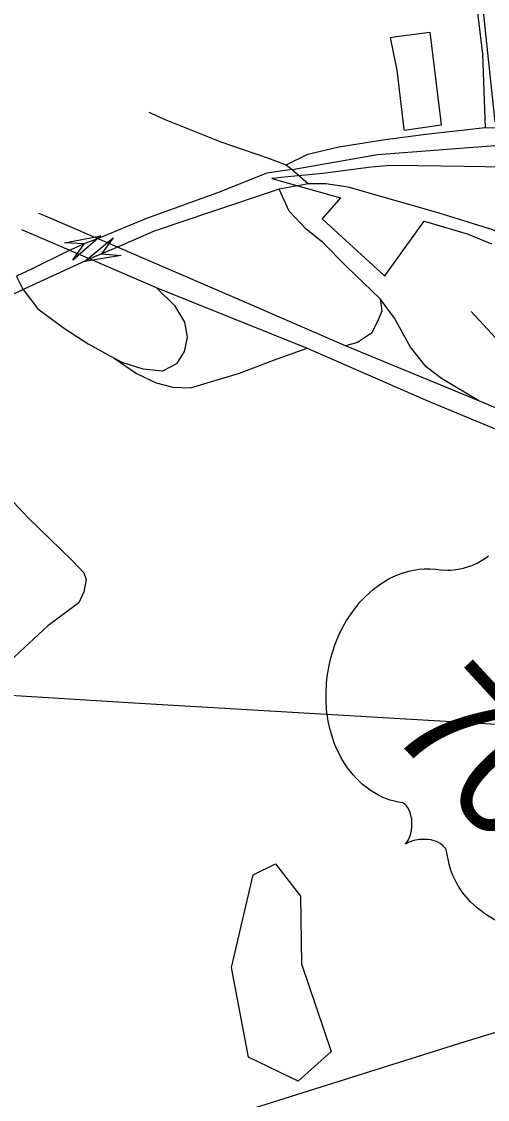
# Model space of a CAD drawing. Extents: x 1695041 to 1706254, y 786537 to 798223.
# Drawn here: x 1702751.9 to 1702804.7, y 797012.1 to 797134.4 of the extents above; entities that cross this region are included whole.
import ezdxf

# ---------------------------------------------------------------- set-up
doc = ezdxf.new("R2010")
doc.units = 0
for name, color, linetype in [('Default', 7, 'Continuous'), ('Old_Level_13', 7, 'Continuous'), ('Old_Level_27', 7, 'Continuous'), ('Old_Level_47', 7, 'Continuous')]:
    doc.layers.add(name, color=color, linetype=linetype)

msp = doc.modelspace()

# ---------------------------------------------------------------- linework, layer by layer
at = {"layer": 'Default'}
msp.add_line((1702802.84, 797101.51), (1702816.56, 797086.65), dxfattribs=at)
for points in [[(1702801.67, 797155.83), (1702802.11, 797148.77), (1702802.48, 797145.35), (1702803.3, 797137.64), (1702804.15, 797130.7), (1702804.45, 797122.37)], [(1702803.78, 797139.61), (1702804.52, 797132.61), (1702805.55, 797123.04)], [(1702803.78, 797139.61), (1702804.52, 797132.61), (1702805.55, 797123.04)], [(1702796.04, 797122.14), (1702795.29, 797122.03), (1702795.26, 797122.2), (1702794.45, 797128.88), (1702793.72, 797132.6), (1702794.14, 797132.66), (1702798.18, 797133.21), (1702799.36, 797123.31), (1702799.44, 797122.64), (1702796.04, 797122.14)], [(1702796.04, 797122.14), (1702795.29, 797122.03), (1702795.26, 797122.2), (1702794.45, 797128.88), (1702793.72, 797132.6), (1702794.14, 797132.66), (1702798.18, 797133.21), (1702799.36, 797123.31), (1702799.44, 797122.64), (1702796.04, 797122.14)], [(1702766.33, 797124.14), (1702768.23, 797123.26), (1702774.49, 797120.76), (1702779.77, 797118.96), (1702781.9, 797118.16)], [(1702781.9, 797118.16), (1702784.33, 797119.37), (1702787.85, 797120.18), (1702793.09, 797121.03), (1702797.73, 797121.62), (1702804.45, 797122.37)], [(1702804.45, 797122.37), (1702818.09, 797122.17), (1702826.52, 797121.65), (1702830.84, 797121.48)], [(1702806.66, 797117.89), (1702802.1, 797117.95), (1702796.76, 797118.03), (1702793.74, 797118.07), (1702791.5, 797117.9), (1702786.02, 797117.15), (1702781.26, 797116.7), (1702780.7, 797116.65), (1702780.24, 797116.6), (1702788.05, 797114.4), (1702785.98, 797112.01), (1702793.05, 797105.52), (1702793.19, 797105.72), (1702793.35, 797105.96), (1702797.52, 797111.77), (1702797.66, 797111.73), (1702800.35, 797110.94), (1702802.52, 797110.3), (1702805.15, 797109.19)], [(1702806.66, 797117.89), (1702802.1, 797117.95), (1702796.76, 797118.03), (1702793.74, 797118.07), (1702791.5, 797117.9), (1702786.02, 797117.15), (1702781.26, 797116.7), (1702780.7, 797116.65), (1702780.24, 797116.6), (1702788.05, 797114.4), (1702785.98, 797112.01), (1702793.05, 797105.52), (1702793.19, 797105.72), (1702793.35, 797105.96), (1702797.52, 797111.77), (1702797.66, 797111.73), (1702800.35, 797110.94), (1702802.52, 797110.3), (1702805.15, 797109.19)], [(1702781.9, 797118.16), (1702782.57, 797117.6)], [(1702782.57, 797117.6), (1702784.41, 797115.99)], [(1702781.08, 797115.38), (1702773.4, 797112.81), (1702766.93, 797110.64), (1702762.77, 797108.8)], [(1702784.41, 797115.99), (1702781.08, 797115.38)], [(1702824.11, 797105.72), (1702822.31, 797105.4), (1702819.62, 797105.29), (1702816.18, 797106.24), (1702809.21, 797109.16), (1702805.3, 797110.76), (1702799.21, 797112.66), (1702793.29, 797114.37), (1702788.9, 797115.63), (1702786.38, 797115.98), (1702784.41, 797115.99)], [(1702760.56, 797109.79), (1702758.99, 797109.17), (1702757.14, 797108.35)], [(1702762.77, 797108.8), (1702760.94, 797108.07), (1702759.62, 797107.48)], [(1702759.62, 797107.48), (1702752.07, 797104.01)], [(1702752.07, 797104.01), (1702746.19, 797101.17), (1702742.67, 797099.27), (1702737.89, 797095.05), (1702736.99, 797094.23)], [(1702736.99, 797094.23), (1702742.96, 797088.38), (1702752.69, 797078.07), (1702757.6, 797073.31), (1702758.93, 797071.86), (1702759.22, 797071.1), (1702758.95, 797069.71), (1702758.37, 797068.45), (1702754.88, 797065.85), (1702749.02, 797060.44), (1702747.95, 797059.03), (1702747.86, 797058.78)], [(1702805.58, 797032.48), (1702804.41, 797033.2), (1702804.01, 797033.49), (1702803.56, 797033.85), (1702803.16, 797034.21), (1702802.78, 797034.57), (1702802.31, 797035.09), (1702801.88, 797035.63), (1702801.5, 797036.18), (1702801.14, 797036.78), (1702800.81, 797037.45), (1702800.56, 797038.1), (1702800.35, 797038.81), (1702800.11, 797040.1), (1702800.02, 797040.45), (1702799.93, 797040.61), (1702799.65, 797040.94), (1702799.32, 797041.18), (1702798.92, 797041.38), (1702798.65, 797041.47), (1702798.26, 797041.57), (1702797.94, 797041.62), (1702797.52, 797041.64), (1702797.2, 797041.63), (1702796.95, 797041.62), (1702796.37, 797041.52), (1702796.12, 797041.44), (1702795.82, 797041.32), (1702795.42, 797041.1), (1702795.74, 797041.58), (1702795.9, 797041.95), (1702796.01, 797042.31), (1702796.08, 797042.65), (1702796.13, 797043.12), (1702796.14, 797043.51), (1702796.11, 797043.95), (1702796.03, 797044.36), (1702795.94, 797044.68), (1702795.84, 797044.94), (1702795.67, 797045.23), (1702795.51, 797045.44), (1702795.36, 797045.6), (1702795.11, 797045.77), (1702794.61, 797045.87), (1702794.16, 797045.97), (1702793.68, 797046.1), (1702793.15, 797046.29), (1702792.78, 797046.44), (1702792.36, 797046.65), (1702791.89, 797046.91), (1702791.41, 797047.22), (1702790.94, 797047.56), (1702790.54, 797047.87), (1702790.14, 797048.23), (1702789.8, 797048.58), (1702789.47, 797048.95), (1702789.17, 797049.32), (1702788.84, 797049.76), (1702788.45, 797050.32), (1702788.16, 797050.82), (1702787.88, 797051.37), (1702787.6, 797051.95), (1702787.34, 797052.6), (1702787.05, 797053.44), (1702786.88, 797054.05), (1702786.65, 797055.06), (1702786.47, 797056.33), (1702786.41, 797057.35), (1702786.4, 797058.13), (1702786.46, 797059.35), (1702786.54, 797060.1), (1702786.75, 797061.37), (1702786.95, 797062.24), (1702787.13, 797062.85), (1702787.44, 797063.79), (1702787.67, 797064.36), (1702788.02, 797065.15), (1702788.38, 797065.84), (1702788.73, 797066.47), (1702788.97, 797066.86), (1702789.42, 797067.5), (1702789.76, 797067.95), (1702790.24, 797068.53), (1702790.78, 797069.11), (1702791.31, 797069.61), (1702791.77, 797070.01), (1702792.33, 797070.43), (1702792.96, 797070.85), (1702793.53, 797071.19), (1702793.96, 797071.4), (1702794.5, 797071.64), (1702795.13, 797071.88), (1702795.77, 797072.07), (1702796.32, 797072.19), (1702796.96, 797072.29), (1702797.53, 797072.34), (1702798.2, 797072.34), (1702798.86, 797072.3), (1702799.42, 797072.22), (1702800.15, 797072.18), (1702800.56, 797072.19), (1702801.1, 797072.24), (1702801.56, 797072.32), (1702801.97, 797072.41), (1702802.54, 797072.57), (1702802.94, 797072.71), (1702803.52, 797072.97), (1702803.91, 797073.18), (1702804.38, 797073.48), (1702804.81, 797073.78)], [(1702899.82, 797049.26), (1702884.52, 797048.87), (1702853.34, 797050.9), (1702810.22, 797054.4), (1702764.62, 797057.1), (1702726.9, 797059.44), (1702698.94, 797061.93)], [(1702688.34, 796982.35), (1702718.24, 796991.79), (1702764.72, 797006.91), (1702802.16, 797018.72), (1702853.59, 797034.32), (1702885.65, 797045.69), (1702902.18, 797046.36)], [(1702783.26, 797014.22), (1702777.62, 797016.94), (1702775.7, 797027.11), (1702778.14, 797037.6), (1702780.67, 797038.87), (1702783.51, 797035.2), (1702783.63, 797027.52), (1702786.97, 797017.59), (1702783.26, 797014.22)]]:
    msp.add_lwpolyline(points, dxfattribs=at)
for points in [[(1702756.74, 797109.29), (1702760.89, 797110.1), (1702757.7, 797107.33), (1702758.99, 797109.17)], [(1702763.19, 797107.88), (1702759.02, 797107.2), (1702762.29, 797109.87), (1702760.94, 797108.07)]]:
    msp.add_lwpolyline(points, close=True, dxfattribs=at)
at = {"layer": 'Old_Level_13'}
for points in [[(1702782.57, 797117.6), (1702792.22, 797119.33), (1702807.06, 797120.44), (1702818.14, 797120.72), (1702834.89, 797119.74), (1702842.78, 797119.36)], [(1702782.57, 797117.6), (1702779.68, 797117.19), (1702774.11, 797114.99), (1702766.07, 797112.07), (1702760.56, 797109.79)], [(1702757.14, 797108.35), (1702753, 797106.3), (1702751.3, 797105.51)]]:
    msp.add_lwpolyline(points, dxfattribs=at)
at = {"layer": 'Old_Level_27'}
for points in [[(1702762.77, 797108.8), (1702754.59, 797112.32), (1702753.86, 797112.62)], [(1702751.9, 797110.82), (1702759.62, 797107.48)], [(1702788.6, 797097.63), (1702777.37, 797102.49), (1702762.77, 797108.8)], [(1702759.62, 797107.48), (1702767.14, 797104.23)], [(1702767.14, 797104.23), (1702784.25, 797097.34)], [(1702784.25, 797097.34), (1702797.83, 797091.41), (1702813.84, 797084.75), (1702836.68, 797075.28), (1702855.59, 797066.8), (1702865.93, 797062.34), (1702896.29, 797049.49), (1702901.38, 797047.34)], [(1702803.73, 797091.37), (1702788.6, 797097.63)], [(1702898.4, 797051.01), (1702888.89, 797054.9), (1702876.16, 797060.44), (1702841.67, 797075.38), (1702823.45, 797083.12), (1702803.73, 797091.37)]]:
    msp.add_lwpolyline(points, dxfattribs=at)
at = {"layer": 'Old_Level_47'}
for points in [[(1702792.54, 797102.96), (1702788.73, 797106.62), (1702786.01, 797109.38), (1702784.13, 797110.85), (1702782.24, 797112.9), (1702781.08, 797115.38)], [(1702752.07, 797104.01), (1702751.3, 797105.51)], [(1702767.14, 797104.23), (1702769.22, 797102.21), (1702770.36, 797100.32), (1702770.65, 797098.6), (1702770.31, 797096.99), (1702769.45, 797095.59), (1702767.88, 797094.75), (1702765.69, 797094.97), (1702763.28, 797095.74), (1702762.4, 797096.23)], [(1702752.07, 797104.01), (1702753.73, 797101.83), (1702756.75, 797099.6), (1702759.43, 797097.85), (1702762.4, 797096.23)], [(1702792.54, 797102.96), (1702792.71, 797101.56), (1702792.25, 797100.36), (1702791.57, 797099.04), (1702789.95, 797097.98), (1702788.6, 797097.63)], [(1702803.73, 797091.37), (1702799.5, 797093.91), (1702797.76, 797095.24), (1702795.96, 797097.47), (1702794.16, 797100.74), (1702792.54, 797102.96)], [(1702762.4, 797096.23), (1702764.93, 797094.49), (1702767.13, 797093.41), (1702769.02, 797092.93), (1702771.02, 797092.85), (1702776.58, 797094.52), (1702780.55, 797096.03), (1702784.25, 797097.34)]]:
    msp.add_lwpolyline(points, dxfattribs=at)

# ---------------------------------------------------------------- texts
at = {"layer": 'Default'}
msp.add_text('70', height=12.578, rotation=312.7091, dxfattribs=at).set_placement((1702793.22, 797054.15))

doc.saveas('drawing.dxf')
